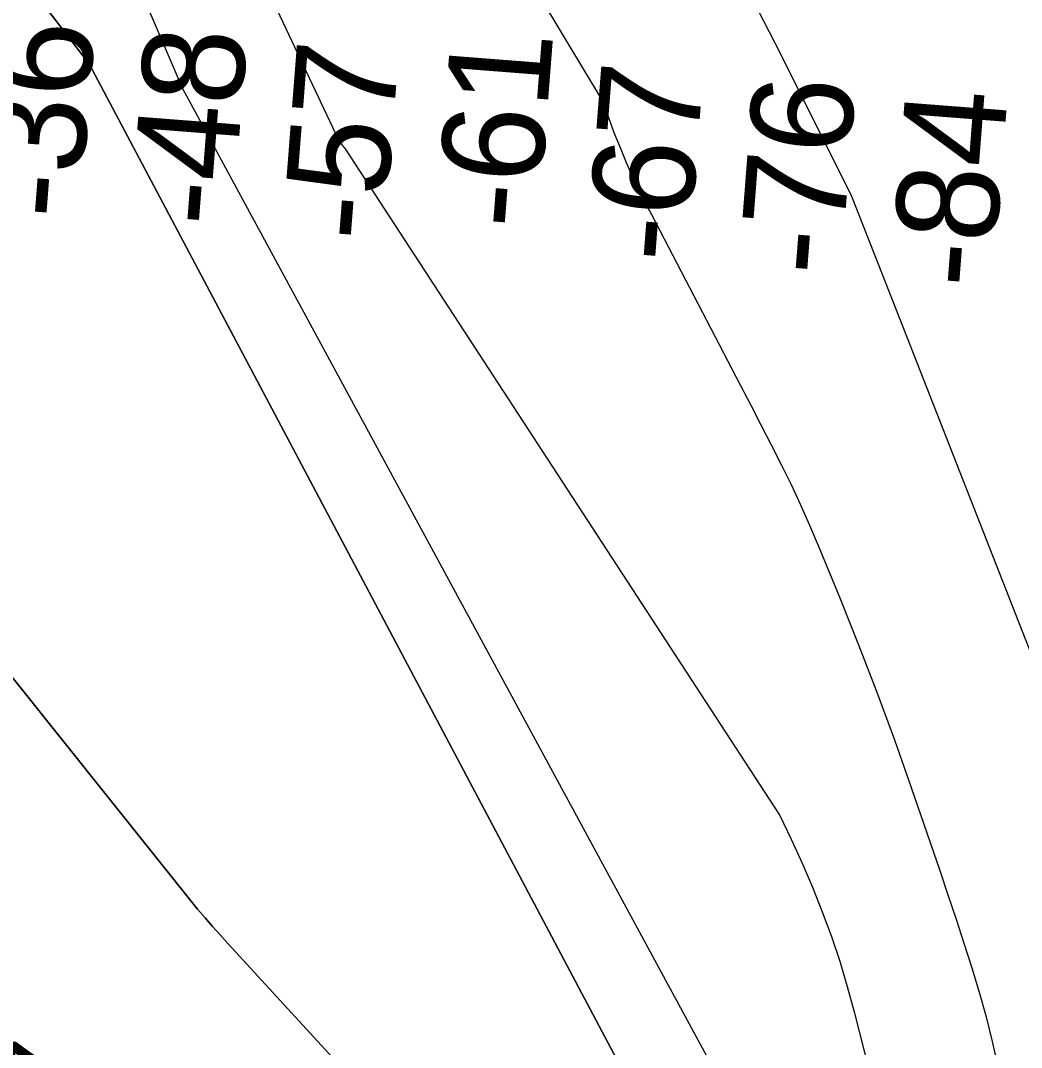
# Model space of a CAD drawing. Extents: x 3263578 to 3301413, y 764927 to 798602.
# Drawn here: x 3293459 to 3294115, y 777176 to 777849 of the extents above; entities that cross this region are included whole.
import ezdxf

# ---------------------------------------------------------------- set-up
doc = ezdxf.new("R2010")
doc.units = 0
for name, color, linetype in [('V-RIVR-RANG', 7, 'Continuous'), ('V-TOPO-DPTH', 7, 'Continuous'), ('V-TOPO-MAJR', 7, 'Continuous'), ('V-TOPO-MINR', 7, 'Continuous')]:
    doc.layers.add(name, color=color, linetype=linetype)

msp = doc.modelspace()

# ---------------------------------------------------------------- linework, layer by layer
at = {"layer": 'V-TOPO-DPTH'}
for points in [[(3291696.78, 780032.07), (3291739.96, 779926.07), (3291975.71, 779377.17), (3292540.63, 778895.62), (3292910.36, 778592.39), (3293504.19, 777820.31), (3293884.76, 777102.11), (3294039.85, 776295.55), (3294067, 775831.35)], [(3291702.17, 780018.85), (3291739.96, 779926.07), (3291975.71, 779377.17), (3292540.63, 778895.62), (3292910.36, 778592.39), (3293504.19, 777820.31), (3293884.76, 777102.11), (3294039.85, 776295.55), (3294067, 775831.35), (3293918.03, 775831.34)], [(3293670.8, 777161.21), (3293605.13, 777232.82), (3293600.09, 777238.33), (3293595.05, 777243.86), (3293590.03, 777249.4), (3293585.01, 777254.94), (3293580.06, 777260.54), (3293575.18, 777266.2), (3293110.76, 777847.16)], [(3293670.8, 777161.21), (3293605.13, 777232.82), (3293600.09, 777238.33), (3293595.05, 777243.86), (3293590.03, 777249.4), (3293585.01, 777254.94), (3293580.06, 777260.54), (3293575.18, 777266.2), (3293110.76, 777847.16)]]:
    msp.add_lwpolyline(points, dxfattribs=at)
at = {"layer": 'V-TOPO-MAJR'}
msp.add_lwpolyline([(3294105.73, 775831.36), (3294081.41, 776275.57), (3293970.09, 777057.02), (3293565.38, 777804.34), (3293239.28, 778564.9)], dxfattribs=at)
at = {"layer": 'V-TOPO-MINR'}
for p, q in [((3293304.12, 778540), (3293667.57, 777770.66)), ((3293652.36, 778109.1), (3293840.93, 777795.21)), ((3293840.93, 777795.21), (3293844.42, 777785.2)), ((3293844.42, 777785.2), (3293848.09, 777775.27)), ((3293848.09, 777775.27), (3293852.04, 777765.45)), ((3293667.57, 777770.66), (3293668.05, 777769.71)), ((3293668.05, 777769.71), (3293668.6, 777768.8)), ((3293668.6, 777768.8), (3293669.19, 777767.91)), ((3293669.19, 777767.91), (3293669.83, 777767.06)), ((3293669.83, 777767.06), (3293670.5, 777766.24)), ((3293670.5, 777766.24), (3293671.23, 777765.45)), ((3293671.23, 777765.45), (3293671.98, 777764.7)), ((3293671.98, 777764.7), (3293956.76, 777327.58)), ((3293852.04, 777765.45), (3293856.18, 777755.69)), ((3293856.18, 777755.69), (3293862.47, 777741.41)), ((3293862.47, 777741.41), (3293863.64, 777738.87)), ((3293863.64, 777738.87), (3293864.85, 777736.35)), ((3293864.85, 777736.35), (3293866.13, 777733.87)), ((3293866.13, 777733.87), (3293867.45, 777731.41)), ((3293867.45, 777731.41), (3293868.81, 777728.96)), ((3293868.81, 777728.96), (3293870.14, 777726.5)), ((3293870.14, 777726.5), (3293871.46, 777724.03)), ((3293871.46, 777724.03), (3293872.76, 777721.56)), ((3293872.76, 777721.56), (3293931, 777609.55)), ((3293931, 777609.55), (3293937.71, 777596.6)), ((3293937.71, 777596.6), (3293944.4, 777583.64)), ((3293944.4, 777583.64), (3293951.05, 777570.65)), ((3293951.05, 777570.65), (3293957.68, 777557.66)), ((3293957.68, 777557.66), (3293964.13, 777544.58)), ((3293964.13, 777544.58), (3293970.36, 777531.41)), ((3293970.36, 777531.41), (3293976.28, 777518.09)), ((3293976.28, 777518.09), (3293981.98, 777504.67)), ((3293981.98, 777504.67), (3293996.12, 777470.24)), ((3293996.12, 777470.24), (3294008.46, 777439.44)), ((3294008.46, 777439.44), (3294020.43, 777408.49)), ((3294020.43, 777408.49), (3294031.85, 777377.34)), ((3294031.85, 777377.34), (3294042.9, 777346.04)), ((3294042.9, 777346.04), (3294061.6, 777291.6)), ((3293956.76, 777327.58), (3293964.26, 777312.08)), ((3293964.26, 777312.08), (3293971.46, 777296.44)), ((3293971.46, 777296.44), (3293978.21, 777280.6)), ((3294061.6, 777291.6), (3294066.99, 777275.73)), ((3293978.21, 777280.6), (3293984.65, 777264.63)), ((3294066.99, 777275.73), (3294072.29, 777259.82)), ((3293984.65, 777264.63), (3293990.57, 777248.46)), ((3294072.29, 777259.82), (3294077.48, 777243.88)), ((3293990.57, 777248.46), (3293996.09, 777232.17)), ((3294077.48, 777243.88), (3294082.59, 777227.91)), ((3293996.09, 777232.17), (3294001.01, 777215.68)), ((3294082.59, 777227.91), (3294087.42, 777211.86)), ((3294001.01, 777215.68), (3294005.53, 777199.07)), ((3294087.42, 777211.86), (3294091.94, 777195.73)), ((3294005.53, 777199.07), (3294024.74, 777123.05)), ((3294091.94, 777195.73), (3294096.01, 777179.49)), ((3294096.01, 777179.49), (3294099.78, 777163.16))]:
    msp.add_line(p, q, dxfattribs=at)
for points in [[(3294067, 775831.35), (3294039.85, 776295.55), (3293884.76, 777102.11), (3293504.19, 777820.31), (3292910.36, 778592.39), (3292540.63, 778895.62), (3291975.71, 779377.17), (3291739.96, 779926.07), (3291696.78, 780032.07)], [(3294368.99, 777974.09), (3294057.86, 778494.27), (3293953.52, 778575.83), (3293854.87, 778610.93), (3293762, 778634.39), (3293692.27, 778622.94), (3293657.35, 778593.99), (3293651.5, 778576.58), (3293639.77, 778530.15), (3293639.62, 778466.26), (3293674.23, 778373.25), (3293755.11, 778198.81), (3293870.77, 777995.25), (3293957.47, 777826.6), (3294003.7, 777733.56), (3294033.59, 777658.02)], [(3293110.76, 777847.16), (3293575.18, 777266.2), (3293580.06, 777260.54), (3293585.01, 777254.94), (3293590.03, 777249.4), (3293595.05, 777243.86), (3293600.09, 777238.33), (3293605.13, 777232.82), (3293670.8, 777161.21)], [(3294033.59, 777658.02), (3294143.71, 777376.7), (3294158.11, 777327.69), (3294164.69, 777304.38), (3294170.93, 777280.99), (3294176.65, 777257.47), (3294182.04, 777233.86), (3294187.01, 777210.16), (3294191.77, 777186.41), (3294196.19, 777162.6)]]:
    msp.add_lwpolyline(points, dxfattribs=at)

# ---------------------------------------------------------------- texts
at = {"layer": 'V-RIVR-RANG'}
for s, rotation, p in [('-36', 85.55497, (3293497.86, 777717.24)), ('-48', 85.55497, (3293597.78, 777712.37)), ('-61', 85.55497, (3293798.26, 777710.8)), ('-57', 85.55497, (3293697.34, 777702.77)), ('-67', 85.55497, (3293896.86, 777688.84)), ('-76', 85.55497, (3293996.49, 777680.29)), ('-84', 85.55497, (3294096.15, 777672.01)), ('-17', 84.2575, (3293503.47, 777048.97))]:
    msp.add_text(s, height=67, rotation=rotation, dxfattribs=at).set_placement(p)

doc.saveas('drawing.dxf')
